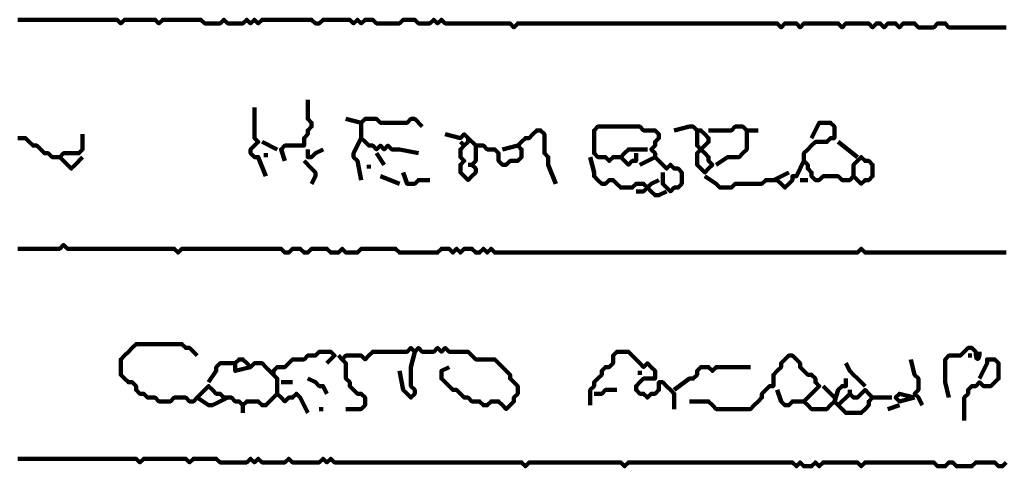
# Model space of a CAD drawing. Header units: metres. Extents: x 1959 to 4131, y 3282 to 4313.
# Tile 290 of 356: x 2431.48 to 2433.86, y 4295.63 to 4296.71. Entities that reach past the tile are written whole.
import ezdxf

# ---------------------------------------------------------------- set-up
doc = ezdxf.new("R2010")
doc.units = ezdxf.units.M
doc.layers.add('P', color=250, linetype='Continuous', lineweight=100)

msp = doc.modelspace()

# ---------------------------------------------------------------- linework, layer by layer
at = {"layer": 'P', "color": 0, "linetype": 'Continuous'}
for points in [[(2431.4725, 4296.7115), (2431.4817, 4296.7115), (2431.4909, 4296.7115), (2431.5002, 4296.7115), (2431.5094, 4296.7115), (2431.5186, 4296.7115), (2431.5279, 4296.7115), (2431.5371, 4296.7115), (2431.5463, 4296.7115), (2431.5556, 4296.7115), (2431.5648, 4296.7115), (2431.574, 4296.7115), (2431.5832, 4296.7115), (2431.5925, 4296.7115), (2431.6017, 4296.7115), (2431.6109, 4296.7115), (2431.6202, 4296.7115), (2431.6294, 4296.7115), (2431.6386, 4296.7115), (2431.6479, 4296.7115), (2431.6571, 4296.7115), (2431.6663, 4296.7115), (2431.6756, 4296.7115), (2431.6848, 4296.7115), (2431.694, 4296.7115), (2431.7032, 4296.7115), (2431.7125, 4296.7115), (2431.7217, 4296.7023), (2431.7309, 4296.7115), (2431.7402, 4296.7115), (2431.7494, 4296.7115), (2431.7586, 4296.7115), (2431.7679, 4296.7115), (2431.7771, 4296.7115), (2431.7863, 4296.7115), (2431.7956, 4296.7115), (2431.8048, 4296.7115), (2431.814, 4296.7023), (2431.8232, 4296.7115), (2431.8325, 4296.7115), (2431.8417, 4296.7115), (2431.8509, 4296.7115), (2431.8602, 4296.7115), (2431.8694, 4296.7115), (2431.8786, 4296.7115), (2431.8879, 4296.7115), (2431.8971, 4296.7115), (2431.9063, 4296.7115), (2431.9156, 4296.7115), (2431.9248, 4296.7023), (2431.934, 4296.7023), (2431.9432, 4296.7023), (2431.9525, 4296.7023), (2431.9617, 4296.7023), (2431.9709, 4296.7115), (2431.9802, 4296.7023), (2431.9894, 4296.7023), (2431.9986, 4296.7023), (2432.0079, 4296.7023), (2432.0171, 4296.7023), (2432.0263, 4296.7115), (2432.0356, 4296.7023), (2432.0448, 4296.7115), (2432.054, 4296.7023), (2432.0632, 4296.7115), (2432.0725, 4296.7115), (2432.0817, 4296.7115), (2432.0909, 4296.7115), (2432.1002, 4296.7115), (2432.1094, 4296.7115), (2432.1186, 4296.7115), (2432.1279, 4296.7115), (2432.1371, 4296.7115), (2432.1463, 4296.7115), (2432.1556, 4296.7115), (2432.1648, 4296.7115), (2432.174, 4296.7115), (2432.1832, 4296.7115), (2432.1925, 4296.7023), (2432.2017, 4296.7023), (2432.2109, 4296.7115), (2432.2202, 4296.7115), (2432.2294, 4296.7115), (2432.2386, 4296.7115), (2432.2479, 4296.7115), (2432.2571, 4296.7115), (2432.2663, 4296.7115), (2432.2756, 4296.7115), (2432.2848, 4296.7023), (2432.294, 4296.7115), (2432.3032, 4296.7023), (2432.3125, 4296.7115), (2432.3217, 4296.7115), (2432.3309, 4296.7115), (2432.3402, 4296.7023), (2432.3494, 4296.7023), (2432.3586, 4296.7023), (2432.3679, 4296.7023), (2432.3771, 4296.7023), (2432.3863, 4296.7023), (2432.3956, 4296.7023), (2432.4048, 4296.7115), (2432.414, 4296.7115), (2432.4232, 4296.7115), (2432.4325, 4296.7115), (2432.4417, 4296.7023), (2432.4509, 4296.7023), (2432.4602, 4296.7023), (2432.4694, 4296.7023), (2432.4786, 4296.7115), (2432.4879, 4296.7023), (2432.4971, 4296.7115), (2432.5063, 4296.7023), (2432.5156, 4296.7023), (2432.5248, 4296.7023), (2432.534, 4296.7023), (2432.5432, 4296.7023), (2432.5525, 4296.7023), (2432.5617, 4296.7023), (2432.5709, 4296.7023), (2432.5802, 4296.7023), (2432.5894, 4296.7023), (2432.5986, 4296.7023), (2432.6079, 4296.7023), (2432.6171, 4296.7023), (2432.6263, 4296.7023), (2432.6356, 4296.7023), (2432.6448, 4296.7023), (2432.654, 4296.7023), (2432.6632, 4296.7023), (2432.6725, 4296.693), (2432.6817, 4296.7023), (2432.6909, 4296.7023), (2432.7002, 4296.7023), (2432.7094, 4296.7023), (2432.7186, 4296.7023), (2432.7279, 4296.7023), (2432.7371, 4296.7023), (2432.7463, 4296.7023), (2432.7556, 4296.7023), (2432.7648, 4296.7023), (2432.774, 4296.7023), (2432.7832, 4296.7023), (2432.7925, 4296.7023), (2432.8017, 4296.7023), (2432.8109, 4296.7023), (2432.8202, 4296.7023), (2432.8294, 4296.7023), (2432.8386, 4296.7023), (2432.8479, 4296.7023), (2432.8571, 4296.7023), (2432.8663, 4296.7023), (2432.8756, 4296.7023), (2432.8848, 4296.7023), (2432.894, 4296.7023), (2432.9032, 4296.7023), (2432.9125, 4296.7023), (2432.9217, 4296.7023), (2432.9309, 4296.7023), (2432.9402, 4296.7023), (2432.9494, 4296.7023), (2432.9586, 4296.7023), (2432.9679, 4296.7023), (2432.9771, 4296.7023), (2432.9863, 4296.7023), (2432.9956, 4296.7023), (2433.0048, 4296.7023), (2433.014, 4296.7023), (2433.0232, 4296.7023), (2433.0325, 4296.7023), (2433.0417, 4296.7023), (2433.0509, 4296.7023), (2433.0602, 4296.7023), (2433.0694, 4296.7023), (2433.0786, 4296.7023), (2433.0879, 4296.7023), (2433.0971, 4296.7023), (2433.1063, 4296.7023), (2433.1156, 4296.7023), (2433.1248, 4296.7023), (2433.134, 4296.7023), (2433.1432, 4296.7023), (2433.1525, 4296.7023), (2433.1617, 4296.7023), (2433.1709, 4296.7023), (2433.1802, 4296.7023), (2433.1894, 4296.7023), (2433.1986, 4296.7023), (2433.2079, 4296.7023), (2433.2171, 4296.7023), (2433.2263, 4296.7023), (2433.2356, 4296.7023), (2433.2448, 4296.7023), (2433.254, 4296.7023), (2433.2632, 4296.7023), (2433.2725, 4296.7023), (2433.2817, 4296.7023), (2433.2909, 4296.7023), (2433.3002, 4296.7023), (2433.3094, 4296.7023), (2433.3186, 4296.693), (2433.3279, 4296.7023), (2433.3371, 4296.7023), (2433.3463, 4296.7023), (2433.3556, 4296.7023), (2433.3648, 4296.693), (2433.374, 4296.7023), (2433.3832, 4296.7023), (2433.3925, 4296.7023), (2433.4017, 4296.7023), (2433.4109, 4296.7023), (2433.4202, 4296.7023), (2433.4294, 4296.7023), (2433.4386, 4296.7023), (2433.4479, 4296.7023), (2433.4571, 4296.7023), (2433.4663, 4296.693), (2433.4756, 4296.7023), (2433.4848, 4296.7023), (2433.494, 4296.7023), (2433.5032, 4296.7023), (2433.5125, 4296.7023), (2433.5217, 4296.7023), (2433.5309, 4296.7023), (2433.5402, 4296.693), (2433.5494, 4296.7023), (2433.5586, 4296.7023), (2433.5679, 4296.693), (2433.5771, 4296.7023), (2433.5863, 4296.7023), (2433.5956, 4296.7023), (2433.6048, 4296.693), (2433.614, 4296.7023), (2433.6232, 4296.7023), (2433.6325, 4296.7023), (2433.6417, 4296.7023), (2433.6509, 4296.693), (2433.6602, 4296.693), (2433.6694, 4296.693), (2433.6786, 4296.693), (2433.6879, 4296.693), (2433.6971, 4296.7023), (2433.7063, 4296.7023), (2433.7156, 4296.7023), (2433.7248, 4296.693), (2433.734, 4296.693), (2433.7432, 4296.693), (2433.7525, 4296.693), (2433.7617, 4296.693), (2433.7709, 4296.693), (2433.7802, 4296.693), (2433.7894, 4296.693), (2433.7986, 4296.693), (2433.8079, 4296.693), (2433.8171, 4296.693), (2433.8263, 4296.693), (2433.8356, 4296.693), (2433.8448, 4296.693), (2433.854, 4296.693), (2433.8632, 4296.693)], [(2432.174, 4296.5176), (2432.174, 4296.4807), (2432.174, 4296.4715), (2432.1832, 4296.4623), (2432.1832, 4296.453), (2432.174, 4296.4438), (2432.174, 4296.4346), (2432.1648, 4296.4253), (2432.1648, 4296.4161), (2432.1648, 4296.4069), (2432.1556, 4296.4069), (2432.1463, 4296.4069), (2432.1371, 4296.4069), (2432.1279, 4296.4069), (2432.1186, 4296.4069), (2432.1094, 4296.3976), (2432.1186, 4296.3699)], [(2432.0448, 4296.4992), (2432.0448, 4296.4623), (2432.0448, 4296.453), (2432.0448, 4296.4438), (2432.0448, 4296.4346), (2432.0448, 4296.4253), (2432.054, 4296.4161), (2432.0448, 4296.4069), (2432.0356, 4296.3976), (2432.0356, 4296.3884), (2432.0448, 4296.3792), (2432.054, 4296.3792), (2432.0725, 4296.333)], [(2432.2663, 4296.4715), (2432.3032, 4296.4623), (2432.3125, 4296.4715), (2432.3217, 4296.4715), (2432.3309, 4296.4715), (2432.3402, 4296.4715), (2432.3494, 4296.4623), (2432.3586, 4296.4623), (2432.3679, 4296.4623), (2432.3771, 4296.4623), (2432.3863, 4296.4623), (2432.3956, 4296.4623), (2432.4048, 4296.4623), (2432.414, 4296.4623), (2432.4232, 4296.4715), (2432.4325, 4296.4715), (2432.4509, 4296.453)], [(2432.3032, 4296.4623), (2432.3032, 4296.4253), (2432.3125, 4296.4161), (2432.3217, 4296.4069), (2432.3309, 4296.4069), (2432.3402, 4296.3976), (2432.3494, 4296.4069), (2432.3586, 4296.3976), (2432.3679, 4296.4069), (2432.3771, 4296.3976), (2432.3863, 4296.3976), (2432.3956, 4296.3976), (2432.4417, 4296.3884)], [(2433.3925, 4296.4253), (2433.4109, 4296.4623), (2433.4202, 4296.4623), (2433.4294, 4296.4623), (2433.4386, 4296.4623), (2433.4479, 4296.453), (2433.4479, 4296.4438), (2433.4479, 4296.4346), (2433.4479, 4296.4253), (2433.4386, 4296.4253), (2433.4294, 4296.4161), (2433.4202, 4296.4161), (2433.4109, 4296.4161), (2433.4017, 4296.4161), (2433.3925, 4296.4069), (2433.3832, 4296.3976), (2433.374, 4296.3884), (2433.374, 4296.3792), (2433.374, 4296.3699), (2433.3832, 4296.3607), (2433.3832, 4296.3515), (2433.3925, 4296.3423), (2433.3925, 4296.333), (2433.4017, 4296.3238), (2433.4109, 4296.3238), (2433.4202, 4296.333), (2433.4294, 4296.333), (2433.4386, 4296.333), (2433.4479, 4296.333), (2433.4571, 4296.333), (2433.4663, 4296.3238), (2433.4756, 4296.3238), (2433.4848, 4296.3238), (2433.494, 4296.333), (2433.5032, 4296.3238), (2433.5125, 4296.3146), (2433.5217, 4296.3238), (2433.5309, 4296.3238), (2433.5402, 4296.333), (2433.5402, 4296.3423), (2433.5402, 4296.3515), (2433.5402, 4296.3607), (2433.5309, 4296.3699), (2433.5217, 4296.3699), (2433.5125, 4296.3792), (2433.5032, 4296.3699), (2433.494, 4296.3607), (2433.494, 4296.3515), (2433.494, 4296.333)], [(2432.5063, 4296.4346), (2432.5432, 4296.4253), (2432.5525, 4296.4346), (2432.5617, 4296.4253), (2432.5617, 4296.4161), (2432.5525, 4296.4069), (2432.5432, 4296.3976), (2432.5432, 4296.3884), (2432.5432, 4296.3792), (2432.5525, 4296.3699), (2432.5432, 4296.3607), (2432.5432, 4296.3515), (2432.5432, 4296.3423), (2432.5525, 4296.333), (2432.5617, 4296.3238), (2432.5709, 4296.333), (2432.5802, 4296.3423), (2432.5802, 4296.3515), (2432.5709, 4296.3607), (2432.5802, 4296.3699), (2432.5802, 4296.3792), (2432.5802, 4296.3884), (2432.5802, 4296.3976), (2432.5802, 4296.4069), (2432.5894, 4296.4069), (2432.5986, 4296.4069), (2432.6079, 4296.3976), (2432.6171, 4296.3976), (2432.6263, 4296.3976), (2432.6356, 4296.3884), (2432.6356, 4296.3792), (2432.6356, 4296.3699), (2432.6448, 4296.3607), (2432.654, 4296.3607), (2432.6632, 4296.3699), (2432.6725, 4296.3699), (2432.6817, 4296.3699), (2432.6909, 4296.3792), (2432.6909, 4296.3884), (2432.6909, 4296.3976), (2432.6817, 4296.4069), (2432.6909, 4296.4161), (2432.7002, 4296.4253), (2432.7094, 4296.4253), (2432.7186, 4296.4346), (2432.7279, 4296.4438), (2432.7371, 4296.4438), (2432.7463, 4296.4346), (2432.7463, 4296.4253), (2432.7463, 4296.4161), (2432.7463, 4296.4069), (2432.7463, 4296.3976), (2432.7463, 4296.3884), (2432.7556, 4296.3792), (2432.7556, 4296.3699), (2432.7556, 4296.3607), (2432.774, 4296.3146)], [(2432.9956, 4296.3976), (2432.9586, 4296.3976), (2432.9494, 4296.3976), (2432.9402, 4296.3884), (2432.9309, 4296.3792), (2432.9217, 4296.3792), (2432.9125, 4296.3792), (2432.9032, 4296.3699), (2432.894, 4296.3792), (2432.8848, 4296.3792), (2432.8756, 4296.3792), (2432.8663, 4296.3884), (2432.8663, 4296.3976), (2432.8663, 4296.4069), (2432.8663, 4296.4161), (2432.8663, 4296.4253), (2432.8663, 4296.4346), (2432.8663, 4296.4438), (2432.8756, 4296.453), (2432.8848, 4296.453), (2432.894, 4296.453), (2432.9032, 4296.453), (2432.9125, 4296.453), (2432.9217, 4296.453), (2432.9309, 4296.453), (2432.9402, 4296.453), (2432.9494, 4296.453), (2432.9586, 4296.453), (2432.9679, 4296.453), (2432.9771, 4296.453), (2432.9863, 4296.4438), (2432.9956, 4296.4438), (2433.0048, 4296.4438), (2433.014, 4296.4438), (2433.0232, 4296.4346), (2433.0232, 4296.4253), (2433.014, 4296.4161), (2433.014, 4296.4069), (2433.0048, 4296.3976), (2433.014, 4296.3884), (2433.014, 4296.3792), (2433.0232, 4296.3699), (2433.0325, 4296.3607), (2433.0417, 4296.3515), (2433.0509, 4296.3607), (2433.0602, 4296.3515), (2433.0694, 4296.3515), (2433.0786, 4296.3423), (2433.0786, 4296.333), (2433.0786, 4296.3238), (2433.0786, 4296.3146), (2433.0694, 4296.3053), (2433.0602, 4296.3053), (2433.0509, 4296.2961), (2433.0417, 4296.3053), (2433.0325, 4296.3146), (2433.0325, 4296.3423)], [(2433.0602, 4296.4438), (2433.0971, 4296.453), (2433.1063, 4296.453), (2433.1156, 4296.4438), (2433.1248, 4296.4438), (2433.134, 4296.4346), (2433.1432, 4296.4253), (2433.1432, 4296.4161), (2433.134, 4296.4069), (2433.1248, 4296.3976), (2433.1156, 4296.3884), (2433.1156, 4296.3792), (2433.1156, 4296.3699), (2433.1156, 4296.3607), (2433.1248, 4296.3515), (2433.134, 4296.3423), (2433.1432, 4296.3515), (2433.1525, 4296.3607), (2433.1432, 4296.3699), (2433.1432, 4296.3792), (2433.134, 4296.3884), (2433.1248, 4296.3976), (2433.1156, 4296.4069), (2433.1156, 4296.4161), (2433.1156, 4296.4438)], [(2433.1432, 4296.4438), (2433.1802, 4296.4438), (2433.1894, 4296.4438), (2433.1986, 4296.4438), (2433.2079, 4296.453), (2433.2171, 4296.453), (2433.2263, 4296.453), (2433.2356, 4296.4438), (2433.2632, 4296.4438)], [(2433.2356, 4296.4438), (2433.2356, 4296.4069), (2433.2356, 4296.3976), (2433.2263, 4296.3884), (2433.2171, 4296.3792), (2433.2079, 4296.3792), (2433.1986, 4296.3792), (2433.1894, 4296.3792), (2433.1617, 4296.3607)], [(2431.4725, 4296.4253), (2431.4817, 4296.4253), (2431.4909, 4296.4253), (2431.5002, 4296.4161), (2431.5094, 4296.4069), (2431.5186, 4296.4069), (2431.5279, 4296.3976), (2431.5371, 4296.3884), (2431.5463, 4296.3884), (2431.5556, 4296.3792), (2431.5648, 4296.3792), (2431.574, 4296.3792), (2431.5832, 4296.3884), (2431.5925, 4296.3884), (2431.6017, 4296.3884), (2431.6109, 4296.3884), (2431.6202, 4296.3884), (2431.6294, 4296.3976), (2431.6294, 4296.4346)], [(2432.0632, 4296.4161), (2432.1002, 4296.3976)], [(2432.3032, 4296.4253), (2432.2848, 4296.3884), (2432.2848, 4296.3792), (2432.294, 4296.3699), (2432.3032, 4296.3238)], [(2432.5432, 4296.4161), (2432.5525, 4296.4069)], [(2432.5617, 4296.4253), (2432.5802, 4296.4069)], [(2433.4571, 4296.4161), (2433.5032, 4296.3792)], [(2432.174, 4296.3976), (2432.174, 4296.3792), (2432.1832, 4296.3792), (2432.1925, 4296.3884), (2432.2109, 4296.3976)], [(2432.6448, 4296.3976), (2432.6817, 4296.4069)], [(2431.574, 4296.3792), (2431.5925, 4296.3607), (2431.6017, 4296.3515), (2431.6109, 4296.3607), (2431.6294, 4296.3792)], [(2432.0725, 4296.3884), (2432.0725, 4296.3792)], [(2432.1648, 4296.3699), (2432.1832, 4296.3515), (2432.1925, 4296.3423), (2432.1925, 4296.333), (2432.1832, 4296.3146)], [(2432.3402, 4296.3884), (2432.3586, 4296.3607)], [(2432.8571, 4296.3792), (2432.8663, 4296.3423), (2432.8663, 4296.333), (2432.8756, 4296.3238), (2432.8848, 4296.3146), (2432.894, 4296.3146), (2432.9032, 4296.3238), (2432.9125, 4296.3238), (2432.9217, 4296.3146), (2432.9309, 4296.3053), (2432.9402, 4296.3053), (2432.9494, 4296.3053), (2432.9586, 4296.3053), (2432.9679, 4296.3146), (2432.9771, 4296.3146), (2432.9863, 4296.3146), (2432.9956, 4296.3053), (2433.0048, 4296.2961), (2433.014, 4296.2869), (2433.0232, 4296.2869), (2433.0417, 4296.2961)], [(2432.9679, 4296.3884), (2432.9679, 4296.3699), (2432.9586, 4296.3699), (2432.9494, 4296.3607), (2432.9309, 4296.3792)], [(2433.014, 4296.3792), (2432.9771, 4296.3607)], [(2433.374, 4296.3699), (2433.3556, 4296.333), (2433.3463, 4296.333), (2433.3463, 4296.3238), (2433.3371, 4296.3146), (2433.3279, 4296.3053), (2433.3186, 4296.3146), (2433.3094, 4296.3238), (2433.3002, 4296.3238), (2433.2909, 4296.3238), (2433.2817, 4296.3238), (2433.2725, 4296.3146), (2433.2632, 4296.3146), (2433.254, 4296.3146), (2433.2448, 4296.3146), (2433.2356, 4296.3146), (2433.2263, 4296.3146), (2433.2171, 4296.3146), (2433.2079, 4296.3146), (2433.1986, 4296.3053), (2433.1894, 4296.3053), (2433.1802, 4296.3053), (2433.1709, 4296.3053), (2433.1617, 4296.3146), (2433.134, 4296.333)], [(2432.3217, 4296.3607), (2432.3217, 4296.3515)], [(2432.5617, 4296.3607), (2432.5709, 4296.3607)], [(2432.3494, 4296.333), (2432.3956, 4296.3146)], [(2432.4048, 4296.3423), (2432.414, 4296.3146), (2432.4232, 4296.3146), (2432.4325, 4296.3146), (2432.4417, 4296.3238), (2432.4509, 4296.3238), (2432.4694, 4296.3238)], [(2432.9679, 4296.2961), (2432.9863, 4296.2961), (2432.9956, 4296.3053), (2433.0048, 4296.3146), (2433.0232, 4296.3238)], [(2433.3002, 4296.3238), (2433.3371, 4296.3423)], [(2433.3648, 4296.3238), (2433.3832, 4296.3238)], [(2431.4725, 4296.1576), (2431.4817, 4296.1576), (2431.4909, 4296.1576), (2431.5002, 4296.1576), (2431.5094, 4296.1576), (2431.5186, 4296.1576), (2431.5279, 4296.1576), (2431.5371, 4296.1576), (2431.5463, 4296.1576), (2431.5556, 4296.1576), (2431.5648, 4296.1576), (2431.574, 4296.1576), (2431.5832, 4296.1669), (2431.5925, 4296.1576), (2431.6017, 4296.1576), (2431.6109, 4296.1576), (2431.6202, 4296.1576), (2431.6294, 4296.1576), (2431.6386, 4296.1576), (2431.6479, 4296.1576), (2431.6571, 4296.1576), (2431.6663, 4296.1576), (2431.6756, 4296.1576), (2431.6848, 4296.1576), (2431.694, 4296.1576), (2431.7032, 4296.1576), (2431.7125, 4296.1576), (2431.7217, 4296.1576), (2431.7309, 4296.1576), (2431.7402, 4296.1576), (2431.7494, 4296.1576), (2431.7586, 4296.1576), (2431.7679, 4296.1576), (2431.7771, 4296.1576), (2431.7863, 4296.1576), (2431.7956, 4296.1576), (2431.8048, 4296.1576), (2431.814, 4296.1576), (2431.8232, 4296.1576), (2431.8325, 4296.1576), (2431.8417, 4296.1576), (2431.8509, 4296.1576), (2431.8602, 4296.1484), (2431.8694, 4296.1576), (2431.8786, 4296.1576), (2431.8879, 4296.1576), (2431.8971, 4296.1576), (2431.9063, 4296.1576), (2431.9156, 4296.1576), (2431.9248, 4296.1576), (2431.934, 4296.1576), (2431.9432, 4296.1576), (2431.9525, 4296.1576), (2431.9617, 4296.1576), (2431.9709, 4296.1576), (2431.9802, 4296.1576), (2431.9894, 4296.1576), (2431.9986, 4296.1576), (2432.0079, 4296.1576), (2432.0171, 4296.1576), (2432.0263, 4296.1576), (2432.0356, 4296.1576), (2432.0448, 4296.1576), (2432.054, 4296.1576), (2432.0632, 4296.1576), (2432.0725, 4296.1576), (2432.0817, 4296.1576), (2432.0909, 4296.1576), (2432.1002, 4296.1576), (2432.1094, 4296.1576), (2432.1186, 4296.1484), (2432.1279, 4296.1484), (2432.1371, 4296.1576), (2432.1463, 4296.1576), (2432.1556, 4296.1576), (2432.1648, 4296.1484), (2432.174, 4296.1484), (2432.1832, 4296.1576), (2432.1925, 4296.1576), (2432.2017, 4296.1576), (2432.2109, 4296.1576), (2432.2202, 4296.1576), (2432.2294, 4296.1484), (2432.2386, 4296.1484), (2432.2479, 4296.1484), (2432.2571, 4296.1576), (2432.2663, 4296.1484), (2432.2756, 4296.1484), (2432.2848, 4296.1484), (2432.294, 4296.1484), (2432.3032, 4296.1576), (2432.3125, 4296.1576), (2432.3217, 4296.1576), (2432.3309, 4296.1576), (2432.3402, 4296.1576), (2432.3494, 4296.1576), (2432.3586, 4296.1576), (2432.3679, 4296.1576), (2432.3771, 4296.1576), (2432.3863, 4296.1576), (2432.3956, 4296.1484), (2432.4048, 4296.1484), (2432.414, 4296.1484), (2432.4232, 4296.1484), (2432.4325, 4296.1484), (2432.4417, 4296.1484), (2432.4509, 4296.1484), (2432.4602, 4296.1484), (2432.4694, 4296.1484), (2432.4786, 4296.1484), (2432.4879, 4296.1484), (2432.4971, 4296.1576), (2432.5063, 4296.1576), (2432.5156, 4296.1576), (2432.5248, 4296.1484), (2432.534, 4296.1576), (2432.5432, 4296.1484), (2432.5525, 4296.1576), (2432.5617, 4296.1576), (2432.5709, 4296.1576), (2432.5802, 4296.1484), (2432.5894, 4296.1484), (2432.5986, 4296.1576), (2432.6079, 4296.1484), (2432.6171, 4296.1576), (2432.6263, 4296.1484), (2432.6356, 4296.1484), (2432.6448, 4296.1484), (2432.654, 4296.1484), (2432.6632, 4296.1484), (2432.6725, 4296.1484), (2432.6817, 4296.1484), (2432.6909, 4296.1484), (2432.7002, 4296.1484), (2432.7094, 4296.1484), (2432.7186, 4296.1484), (2432.7279, 4296.1484), (2432.7371, 4296.1484), (2432.7463, 4296.1484), (2432.7556, 4296.1484), (2432.7648, 4296.1484), (2432.774, 4296.1484), (2432.7832, 4296.1484), (2432.7925, 4296.1484), (2432.8017, 4296.1484), (2432.8109, 4296.1484), (2432.8202, 4296.1484), (2432.8294, 4296.1484), (2432.8386, 4296.1484), (2432.8479, 4296.1484), (2432.8571, 4296.1484), (2432.8663, 4296.1484), (2432.8756, 4296.1484), (2432.8848, 4296.1484), (2432.894, 4296.1484), (2432.9032, 4296.1484), (2432.9125, 4296.1484), (2432.9217, 4296.1484), (2432.9309, 4296.1484), (2432.9402, 4296.1484), (2432.9494, 4296.1484), (2432.9586, 4296.1484), (2432.9679, 4296.1484), (2432.9771, 4296.1484), (2432.9863, 4296.1484), (2432.9956, 4296.1484), (2433.0048, 4296.1484), (2433.014, 4296.1484), (2433.0232, 4296.1484), (2433.0325, 4296.1484), (2433.0417, 4296.1484), (2433.0509, 4296.1484), (2433.0602, 4296.1484), (2433.0694, 4296.1484), (2433.0786, 4296.1484), (2433.0879, 4296.1484), (2433.0971, 4296.1484), (2433.1063, 4296.1484), (2433.1156, 4296.1484), (2433.1248, 4296.1484), (2433.134, 4296.1484), (2433.1432, 4296.1484), (2433.1525, 4296.1484), (2433.1617, 4296.1484), (2433.1709, 4296.1484), (2433.1802, 4296.1484), (2433.1894, 4296.1484), (2433.1986, 4296.1484), (2433.2079, 4296.1484), (2433.2171, 4296.1484), (2433.2263, 4296.1484), (2433.2356, 4296.1484), (2433.2448, 4296.1484), (2433.254, 4296.1484), (2433.2632, 4296.1484), (2433.2725, 4296.1484), (2433.2817, 4296.1484), (2433.2909, 4296.1484), (2433.3002, 4296.1484), (2433.3094, 4296.1484), (2433.3186, 4296.1484), (2433.3279, 4296.1484), (2433.3371, 4296.1484), (2433.3463, 4296.1484), (2433.3556, 4296.1484), (2433.3648, 4296.1484), (2433.374, 4296.1484), (2433.3832, 4296.1484), (2433.3925, 4296.1484), (2433.4017, 4296.1484), (2433.4109, 4296.1484), (2433.4202, 4296.1484), (2433.4294, 4296.1484), (2433.4386, 4296.1484), (2433.4479, 4296.1484), (2433.4571, 4296.1484), (2433.4663, 4296.1484), (2433.4756, 4296.1484), (2433.4848, 4296.1484), (2433.494, 4296.1484), (2433.5032, 4296.1484), (2433.5125, 4296.1576), (2433.5217, 4296.1484), (2433.5309, 4296.1484), (2433.5402, 4296.1484), (2433.5494, 4296.1484), (2433.5586, 4296.1484), (2433.5679, 4296.1484), (2433.5771, 4296.1484), (2433.5863, 4296.1484), (2433.5956, 4296.1484), (2433.6048, 4296.1484), (2433.614, 4296.1484), (2433.6232, 4296.1484), (2433.6325, 4296.1484), (2433.6417, 4296.1484), (2433.6509, 4296.1484), (2433.6602, 4296.1484), (2433.6694, 4296.1484), (2433.6786, 4296.1484), (2433.6879, 4296.1484), (2433.6971, 4296.1484), (2433.7063, 4296.1484), (2433.7156, 4296.1484), (2433.7248, 4296.1484), (2433.734, 4296.1484), (2433.7432, 4296.1484), (2433.7525, 4296.1484), (2433.7617, 4296.1484), (2433.7709, 4296.1484), (2433.7802, 4296.1484), (2433.7894, 4296.1484), (2433.7986, 4296.1484), (2433.8079, 4296.1484), (2433.8171, 4296.1484), (2433.8263, 4296.1484), (2433.8356, 4296.1484), (2433.8448, 4296.1484), (2433.854, 4296.1484), (2433.8632, 4296.1484)], [(2432.174, 4295.7607), (2432.1556, 4295.7976), (2432.1463, 4295.8069), (2432.1371, 4295.7976), (2432.1279, 4295.7976), (2432.1186, 4295.7884), (2432.1094, 4295.7976), (2432.1002, 4295.8069), (2432.0909, 4295.7976), (2432.0817, 4295.7884), (2432.0725, 4295.7792), (2432.0632, 4295.7792), (2432.054, 4295.7884), (2432.0448, 4295.7884), (2432.0356, 4295.7884), (2432.0263, 4295.7884), (2432.0171, 4295.7792), (2432.0079, 4295.7884), (2431.9986, 4295.7884), (2431.9894, 4295.7976), (2431.9802, 4295.7976), (2431.9709, 4295.7976), (2431.9617, 4295.8069), (2431.9525, 4295.8069), (2431.9432, 4295.8161), (2431.934, 4295.8253), (2431.9248, 4295.8161), (2431.9156, 4295.8069), (2431.9063, 4295.7976), (2431.8971, 4295.7884), (2431.8879, 4295.7884), (2431.8786, 4295.7976), (2431.8694, 4295.7976), (2431.8602, 4295.7976), (2431.8509, 4295.7976), (2431.8417, 4295.7884), (2431.8325, 4295.7884), (2431.8232, 4295.7884), (2431.814, 4295.7884), (2431.8048, 4295.7976), (2431.7956, 4295.7976), (2431.7863, 4295.7976), (2431.7771, 4295.8069), (2431.7679, 4295.8069), (2431.7586, 4295.8161), (2431.7586, 4295.8253), (2431.7494, 4295.8346), (2431.7402, 4295.8346), (2431.7309, 4295.8438), (2431.7217, 4295.853), (2431.7217, 4295.8623), (2431.7217, 4295.8715), (2431.7217, 4295.8807), (2431.7217, 4295.8899), (2431.7309, 4295.8992), (2431.7402, 4295.9084), (2431.7494, 4295.9176), (2431.7586, 4295.9269), (2431.7679, 4295.9269), (2431.7771, 4295.9269), (2431.7863, 4295.9269), (2431.7956, 4295.9269), (2431.8048, 4295.9269), (2431.814, 4295.9269), (2431.8232, 4295.9269), (2431.8325, 4295.9269), (2431.8417, 4295.9269), (2431.8509, 4295.9269), (2431.8602, 4295.9269), (2431.8694, 4295.9269), (2431.8786, 4295.9176), (2431.8879, 4295.9176), (2431.9063, 4295.8992)], [(2432.2663, 4295.7699), (2432.3032, 4295.7699), (2432.3125, 4295.7792), (2432.3125, 4295.7884), (2432.3125, 4295.7976), (2432.3032, 4295.8069), (2432.294, 4295.8069), (2432.2848, 4295.8161), (2432.2756, 4295.8253), (2432.2756, 4295.8346), (2432.2663, 4295.8438), (2432.2663, 4295.853), (2432.2663, 4295.8623), (2432.2663, 4295.8715), (2432.2663, 4295.8807), (2432.2571, 4295.8899), (2432.2663, 4295.8992), (2432.2756, 4295.8992), (2432.2848, 4295.8992), (2432.294, 4295.8992), (2432.3032, 4295.8992), (2432.3125, 4295.8899), (2432.3217, 4295.8992), (2432.3309, 4295.9084), (2432.3402, 4295.9084), (2432.3494, 4295.9084), (2432.3586, 4295.9084), (2432.3679, 4295.9084), (2432.3771, 4295.9084), (2432.3863, 4295.9084), (2432.3956, 4295.9084), (2432.4048, 4295.9084), (2432.414, 4295.9084), (2432.4232, 4295.9176), (2432.4325, 4295.9084), (2432.4417, 4295.9176), (2432.4509, 4295.9084), (2432.4602, 4295.9084), (2432.4694, 4295.9084), (2432.4786, 4295.9084), (2432.4879, 4295.9176), (2432.4971, 4295.9084), (2432.5063, 4295.9176), (2432.5156, 4295.9084), (2432.5248, 4295.9084), (2432.534, 4295.9084), (2432.5432, 4295.9084), (2432.5525, 4295.9084), (2432.5617, 4295.9084), (2432.5709, 4295.8992), (2432.5802, 4295.8899), (2432.5894, 4295.8899), (2432.5986, 4295.8899), (2432.6079, 4295.8899), (2432.6171, 4295.8899), (2432.6263, 4295.8899), (2432.6356, 4295.8807), (2432.6448, 4295.8715), (2432.654, 4295.8623), (2432.6632, 4295.853), (2432.6632, 4295.8438), (2432.6725, 4295.8346), (2432.6817, 4295.8253), (2432.6817, 4295.8161), (2432.6817, 4295.8069), (2432.6725, 4295.7976), (2432.6725, 4295.7884), (2432.6632, 4295.7792), (2432.654, 4295.7699), (2432.6448, 4295.7792), (2432.6356, 4295.7884), (2432.6263, 4295.7884), (2432.6171, 4295.7884), (2432.6079, 4295.7792), (2432.5986, 4295.7792), (2432.5894, 4295.7884), (2432.5802, 4295.7884), (2432.5709, 4295.7884), (2432.5617, 4295.7976), (2432.5525, 4295.7976), (2432.5432, 4295.8069), (2432.534, 4295.8161), (2432.5248, 4295.8161), (2432.5156, 4295.8253), (2432.5063, 4295.8346), (2432.4971, 4295.8438), (2432.4971, 4295.853), (2432.4971, 4295.8623), (2432.5156, 4295.8715)], [(2433.7248, 4295.7976), (2433.7156, 4295.8346), (2433.7156, 4295.8438), (2433.7156, 4295.853), (2433.7156, 4295.8623), (2433.7156, 4295.8715), (2433.7156, 4295.8807), (2433.7156, 4295.8899), (2433.7248, 4295.8992), (2433.734, 4295.8992), (2433.7432, 4295.8992), (2433.7525, 4295.8992), (2433.7617, 4295.9084), (2433.7709, 4295.9176), (2433.7802, 4295.9176), (2433.7894, 4295.9084), (2433.7894, 4295.9038), (2433.7894, 4295.9007), (2433.7909, 4295.8961), (2433.7925, 4295.8915), (2433.794, 4295.8915), (2433.7956, 4295.8915), (2433.7971, 4295.8961), (2433.7986, 4295.9007), (2433.7986, 4295.9038), (2433.7986, 4295.9084)], [(2432.1002, 4295.8069), (2432.1002, 4295.8438), (2432.0909, 4295.853), (2432.0909, 4295.8623), (2432.1002, 4295.8715), (2432.1094, 4295.8715), (2432.1186, 4295.8715), (2432.1279, 4295.8807), (2432.1371, 4295.8899), (2432.1463, 4295.8899), (2432.1556, 4295.8899), (2432.1648, 4295.8899), (2432.174, 4295.8992), (2432.1832, 4295.8992), (2432.1925, 4295.8992), (2432.2017, 4295.9084), (2432.2109, 4295.9084), (2432.2202, 4295.9084), (2432.2294, 4295.9084), (2432.2386, 4295.8992), (2432.2202, 4295.8807)], [(2432.2479, 4295.8992), (2432.2571, 4295.8899)], [(2432.4325, 4295.9084), (2432.4232, 4295.8715), (2432.4232, 4295.8623), (2432.4232, 4295.853), (2432.4232, 4295.8438), (2432.4232, 4295.8346), (2432.4232, 4295.8253), (2432.4325, 4295.8161), (2432.4325, 4295.8069), (2432.4232, 4295.7976), (2432.414, 4295.8069), (2432.4048, 4295.8161), (2432.3956, 4295.8623)], [(2432.8571, 4295.7792), (2432.8571, 4295.8161), (2432.8663, 4295.8253), (2432.8663, 4295.8346), (2432.8756, 4295.8438), (2432.8848, 4295.853), (2432.8848, 4295.8623), (2432.894, 4295.8715), (2432.9032, 4295.8715), (2432.9125, 4295.8807), (2432.9125, 4295.8899), (2432.9125, 4295.8992), (2432.9217, 4295.9084), (2432.9309, 4295.9084), (2432.9402, 4295.9084), (2432.9494, 4295.9084), (2432.9586, 4295.8992), (2432.9679, 4295.8899), (2432.9771, 4295.8807), (2432.9863, 4295.8715), (2432.9956, 4295.8807), (2433.0048, 4295.8715), (2433.014, 4295.8623), (2433.014, 4295.853), (2433.014, 4295.8438), (2433.0048, 4295.8438), (2432.9956, 4295.8438), (2432.9863, 4295.8438), (2432.9771, 4295.8346), (2432.9679, 4295.8253), (2432.9679, 4295.8161), (2432.9771, 4295.8069), (2432.9863, 4295.8069), (2432.9956, 4295.7976), (2433.0048, 4295.8069), (2433.014, 4295.8069), (2433.0232, 4295.8161), (2433.0232, 4295.8253), (2433.0232, 4295.8346), (2433.0325, 4295.8346), (2433.0417, 4295.8253), (2433.0509, 4295.8161), (2433.0602, 4295.8069), (2433.0602, 4295.7976), (2433.0602, 4295.7699)], [(2433.0971, 4295.7884), (2433.134, 4295.7884), (2433.1432, 4295.7884), (2433.1525, 4295.7792), (2433.1617, 4295.7699), (2433.1709, 4295.7699), (2433.1802, 4295.7699), (2433.1894, 4295.7699), (2433.1986, 4295.7699), (2433.2079, 4295.7699), (2433.2171, 4295.7699), (2433.2263, 4295.7699), (2433.2356, 4295.7699), (2433.2448, 4295.7699), (2433.254, 4295.7792), (2433.2632, 4295.7884), (2433.2725, 4295.7976), (2433.2725, 4295.8069), (2433.2817, 4295.8161), (2433.2909, 4295.8253), (2433.3002, 4295.8253), (2433.3002, 4295.8346), (2433.3002, 4295.8438), (2433.3002, 4295.853), (2433.3094, 4295.8623), (2433.3186, 4295.8715), (2433.3186, 4295.8807), (2433.3279, 4295.8899), (2433.3371, 4295.8992), (2433.3463, 4295.8992), (2433.3556, 4295.8899), (2433.3648, 4295.8807), (2433.3648, 4295.8715), (2433.374, 4295.8623), (2433.3832, 4295.853), (2433.3925, 4295.853), (2433.4017, 4295.8438), (2433.4017, 4295.8346), (2433.4109, 4295.8253), (2433.4017, 4295.8161), (2433.3925, 4295.8069), (2433.3832, 4295.7976), (2433.374, 4295.7884), (2433.3832, 4295.7792), (2433.3925, 4295.7699), (2433.4017, 4295.7699), (2433.4109, 4295.7699), (2433.4202, 4295.7699), (2433.4294, 4295.7699), (2433.4386, 4295.7792), (2433.4479, 4295.7884), (2433.4571, 4295.7792), (2433.4663, 4295.7699), (2433.4756, 4295.7607), (2433.4848, 4295.7607), (2433.494, 4295.7607), (2433.5032, 4295.7607), (2433.5125, 4295.7607), (2433.5217, 4295.7699), (2433.5309, 4295.7792), (2433.5309, 4295.7884), (2433.5402, 4295.7976), (2433.5309, 4295.8069), (2433.5217, 4295.8161), (2433.5125, 4295.8069), (2433.5032, 4295.7976), (2433.494, 4295.7976), (2433.4848, 4295.8069), (2433.4571, 4295.7792)], [(2433.7709, 4295.8992), (2433.7802, 4295.8992)], [(2431.934, 4295.8346), (2431.9525, 4295.8623), (2431.9525, 4295.8715), (2431.9617, 4295.8807), (2431.9709, 4295.8807), (2431.9802, 4295.8807), (2431.9986, 4295.8807)], [(2432.0356, 4295.8715), (2431.9986, 4295.8623), (2431.9986, 4295.8715), (2431.9986, 4295.8807), (2432.0079, 4295.8899), (2432.0171, 4295.8899), (2432.0263, 4295.8807), (2432.0356, 4295.8715), (2432.0448, 4295.8807), (2432.054, 4295.8807), (2432.0632, 4295.8807), (2432.0725, 4295.8715), (2432.0909, 4295.853)], [(2433.0602, 4295.8161), (2433.0971, 4295.8438), (2433.1063, 4295.8438), (2433.1156, 4295.853), (2433.1156, 4295.8623), (2433.1248, 4295.8715), (2433.134, 4295.8715), (2433.1432, 4295.8715), (2433.1525, 4295.8623), (2433.1617, 4295.8715), (2433.1709, 4295.8715), (2433.1802, 4295.8715), (2433.1894, 4295.8715), (2433.1986, 4295.8715), (2433.2079, 4295.8715), (2433.2171, 4295.8715), (2433.2448, 4295.8715)], [(2433.4756, 4295.8807), (2433.4848, 4295.8623), (2433.494, 4295.853), (2433.5032, 4295.8438), (2433.5217, 4295.8253)], [(2433.6325, 4295.8899), (2433.6417, 4295.853), (2433.6509, 4295.8438), (2433.6509, 4295.8346), (2433.6509, 4295.8253), (2433.6509, 4295.8161), (2433.6417, 4295.8069), (2433.6509, 4295.7976), (2433.6602, 4295.7792)], [(2433.7986, 4295.8438), (2433.8171, 4295.8807), (2433.8171, 4295.8899), (2433.8263, 4295.8899), (2433.8356, 4295.8899), (2433.8448, 4295.8807), (2433.8448, 4295.8715), (2433.8448, 4295.8623), (2433.8448, 4295.853), (2433.8448, 4295.8438), (2433.8356, 4295.8346), (2433.8263, 4295.8253), (2433.8171, 4295.8253), (2433.8079, 4295.8253), (2433.7986, 4295.8346), (2433.7894, 4295.8253), (2433.7802, 4295.8253), (2433.7709, 4295.8161), (2433.7709, 4295.8069), (2433.7617, 4295.7976), (2433.7617, 4295.7884), (2433.7617, 4295.7792), (2433.7617, 4295.7699), (2433.7617, 4295.7607), (2433.7617, 4295.7423)], [(2432.174, 4295.8438), (2432.1925, 4295.8346), (2432.2017, 4295.8253), (2432.2109, 4295.8253), (2432.2202, 4295.8069)], [(2432.9771, 4295.8623), (2432.9771, 4295.853)], [(2433.4756, 4295.8438), (2433.4756, 4295.8253), (2433.4663, 4295.8253), (2433.4571, 4295.8161), (2433.4479, 4295.7884)], [(2432.1094, 4295.8346), (2432.1371, 4295.8346)], [(2433.4202, 4295.8253), (2433.4479, 4295.7976)], [(2431.9063, 4295.7976), (2431.934, 4295.7792), (2431.9432, 4295.7792), (2431.9802, 4295.7976)], [(2432.8663, 4295.8069), (2432.8848, 4295.8069), (2432.894, 4295.8161), (2432.9032, 4295.8161), (2432.9217, 4295.8161)], [(2433.3094, 4295.8161), (2433.3186, 4295.7884), (2433.3279, 4295.7792), (2433.3371, 4295.7792), (2433.3463, 4295.7884), (2433.3556, 4295.7884), (2433.374, 4295.7884)], [(2433.4848, 4295.8161), (2433.4848, 4295.8069)], [(2433.5402, 4295.7976), (2433.5863, 4295.7976)], [(2433.6417, 4295.7976), (2433.6048, 4295.7884), (2433.5956, 4295.7976), (2433.6048, 4295.8069), (2433.6417, 4295.7976)], [(2432.0171, 4295.7792), (2432.0171, 4295.7607)], [(2433.5771, 4295.7699), (2433.6048, 4295.7792)], [(2432.2017, 4295.7699), (2432.2109, 4295.7699)], [(2431.4725, 4295.6499), (2431.4817, 4295.6499), (2431.4909, 4295.6499), (2431.5002, 4295.6499), (2431.5094, 4295.6499), (2431.5186, 4295.6499), (2431.5279, 4295.6499), (2431.5371, 4295.6499), (2431.5463, 4295.6499), (2431.5556, 4295.6499), (2431.5648, 4295.6499), (2431.574, 4295.6499), (2431.5832, 4295.6499), (2431.5925, 4295.6499), (2431.6017, 4295.6499), (2431.6109, 4295.6499), (2431.6202, 4295.6499), (2431.6294, 4295.6499), (2431.6386, 4295.6499), (2431.6479, 4295.6499), (2431.6571, 4295.6499), (2431.6663, 4295.6499), (2431.6756, 4295.6499), (2431.6848, 4295.6499), (2431.694, 4295.6499), (2431.7032, 4295.6499), (2431.7125, 4295.6499), (2431.7217, 4295.6499), (2431.7309, 4295.6499), (2431.7402, 4295.6499), (2431.7494, 4295.6499), (2431.7586, 4295.6499), (2431.7679, 4295.6407), (2431.7771, 4295.6499), (2431.7863, 4295.6499), (2431.7956, 4295.6499), (2431.8048, 4295.6499), (2431.814, 4295.6499), (2431.8232, 4295.6499), (2431.8325, 4295.6499), (2431.8417, 4295.6499), (2431.8509, 4295.6499), (2431.8602, 4295.6499), (2431.8694, 4295.6499), (2431.8786, 4295.6499), (2431.8879, 4295.6407), (2431.8971, 4295.6499), (2431.9063, 4295.6499), (2431.9156, 4295.6499), (2431.9248, 4295.6499), (2431.934, 4295.6499), (2431.9432, 4295.6499), (2431.9525, 4295.6499), (2431.9617, 4295.6407), (2431.9709, 4295.6407), (2431.9802, 4295.6407), (2431.9894, 4295.6407), (2431.9986, 4295.6407), (2432.0079, 4295.6407), (2432.0171, 4295.6407), (2432.0263, 4295.6407), (2432.0356, 4295.6499), (2432.0448, 4295.6407), (2432.054, 4295.6499), (2432.0632, 4295.6407), (2432.0725, 4295.6407), (2432.0817, 4295.6407), (2432.0909, 4295.6407), (2432.1002, 4295.6407), (2432.1094, 4295.6407), (2432.1186, 4295.6407), (2432.1279, 4295.6499), (2432.1371, 4295.6407), (2432.1463, 4295.6407), (2432.1556, 4295.6407), (2432.1648, 4295.6407), (2432.174, 4295.6407), (2432.1832, 4295.6407), (2432.1925, 4295.6407), (2432.2017, 4295.6407), (2432.2109, 4295.6499), (2432.2202, 4295.6407), (2432.2294, 4295.6499), (2432.2386, 4295.6407), (2432.2479, 4295.6407), (2432.2571, 4295.6407), (2432.2663, 4295.6407), (2432.2756, 4295.6407), (2432.2848, 4295.6407), (2432.294, 4295.6407), (2432.3032, 4295.6407), (2432.3125, 4295.6407), (2432.3217, 4295.6407), (2432.3309, 4295.6407), (2432.3402, 4295.6407), (2432.3494, 4295.6407), (2432.3586, 4295.6407), (2432.3679, 4295.6407), (2432.3771, 4295.6407), (2432.3863, 4295.6407), (2432.3956, 4295.6407), (2432.4048, 4295.6407), (2432.414, 4295.6407), (2432.4232, 4295.6407), (2432.4325, 4295.6407), (2432.4417, 4295.6407), (2432.4509, 4295.6407), (2432.4602, 4295.6407), (2432.4694, 4295.6407), (2432.4786, 4295.6407), (2432.4879, 4295.6407), (2432.4971, 4295.6407), (2432.5063, 4295.6407), (2432.5156, 4295.6407), (2432.5248, 4295.6407), (2432.534, 4295.6407), (2432.5432, 4295.6407), (2432.5525, 4295.6407), (2432.5617, 4295.6407), (2432.5709, 4295.6407), (2432.5802, 4295.6407), (2432.5894, 4295.6407), (2432.5986, 4295.6407), (2432.6079, 4295.6407), (2432.6171, 4295.6407), (2432.6263, 4295.6407), (2432.6356, 4295.6407), (2432.6448, 4295.6407), (2432.654, 4295.6407), (2432.6632, 4295.6407), (2432.6725, 4295.6407), (2432.6817, 4295.6407), (2432.6909, 4295.6407), (2432.7002, 4295.6315), (2432.7094, 4295.6407), (2432.7186, 4295.6407), (2432.7279, 4295.6407), (2432.7371, 4295.6407), (2432.7463, 4295.6407), (2432.7556, 4295.6407), (2432.7648, 4295.6407), (2432.774, 4295.6407), (2432.7832, 4295.6407), (2432.7925, 4295.6407), (2432.8017, 4295.6407), (2432.8109, 4295.6407), (2432.8202, 4295.6407), (2432.8294, 4295.6407), (2432.8386, 4295.6407), (2432.8479, 4295.6407), (2432.8571, 4295.6407), (2432.8663, 4295.6407), (2432.8756, 4295.6407), (2432.8848, 4295.6407), (2432.894, 4295.6407), (2432.9032, 4295.6407), (2432.9125, 4295.6407), (2432.9217, 4295.6407), (2432.9309, 4295.6407), (2432.9402, 4295.6315), (2432.9494, 4295.6407), (2432.9586, 4295.6407), (2432.9679, 4295.6407), (2432.9771, 4295.6407), (2432.9863, 4295.6407), (2432.9956, 4295.6407), (2433.0048, 4295.6407), (2433.014, 4295.6407), (2433.0232, 4295.6407), (2433.0325, 4295.6407), (2433.0417, 4295.6407), (2433.0509, 4295.6407), (2433.0602, 4295.6407), (2433.0694, 4295.6407), (2433.0786, 4295.6407), (2433.0879, 4295.6407), (2433.0971, 4295.6407), (2433.1063, 4295.6407), (2433.1156, 4295.6407), (2433.1248, 4295.6407), (2433.134, 4295.6407), (2433.1432, 4295.6407), (2433.1525, 4295.6407), (2433.1617, 4295.6407), (2433.1709, 4295.6407), (2433.1802, 4295.6407), (2433.1894, 4295.6407), (2433.1986, 4295.6407), (2433.2079, 4295.6407), (2433.2171, 4295.6407), (2433.2263, 4295.6407), (2433.2356, 4295.6407), (2433.2448, 4295.6407), (2433.254, 4295.6407), (2433.2632, 4295.6407), (2433.2725, 4295.6407), (2433.2817, 4295.6407), (2433.2909, 4295.6407), (2433.3002, 4295.6407), (2433.3094, 4295.6407), (2433.3186, 4295.6407), (2433.3279, 4295.6407), (2433.3371, 4295.6407), (2433.3463, 4295.6407), (2433.3556, 4295.6315), (2433.3648, 4295.6407), (2433.374, 4295.6315), (2433.3832, 4295.6315), (2433.3925, 4295.6315), (2433.4017, 4295.6407), (2433.4109, 4295.6315), (2433.4202, 4295.6407), (2433.4294, 4295.6407), (2433.4386, 4295.6407), (2433.4479, 4295.6407), (2433.4571, 4295.6407), (2433.4663, 4295.6407), (2433.4756, 4295.6407), (2433.4848, 4295.6407), (2433.494, 4295.6407), (2433.5032, 4295.6407), (2433.5125, 4295.6315), (2433.5217, 4295.6407), (2433.5309, 4295.6407), (2433.5402, 4295.6407), (2433.5494, 4295.6407), (2433.5586, 4295.6407), (2433.5679, 4295.6407), (2433.5771, 4295.6407), (2433.5863, 4295.6407), (2433.5956, 4295.6407), (2433.6048, 4295.6407), (2433.614, 4295.6407), (2433.6232, 4295.6407), (2433.6325, 4295.6407), (2433.6417, 4295.6407), (2433.6509, 4295.6407), (2433.6602, 4295.6407), (2433.6694, 4295.6407), (2433.6786, 4295.6407), (2433.6879, 4295.6407), (2433.6971, 4295.6315), (2433.7063, 4295.6315), (2433.7156, 4295.6315), (2433.7248, 4295.6407), (2433.734, 4295.6407), (2433.7432, 4295.6315), (2433.7525, 4295.6315), (2433.7617, 4295.6315), (2433.7709, 4295.6315), (2433.7802, 4295.6315), (2433.7894, 4295.6407), (2433.7986, 4295.6407), (2433.8079, 4295.6407), (2433.8171, 4295.6407), (2433.8263, 4295.6407), (2433.8356, 4295.6407), (2433.8448, 4295.6315), (2433.854, 4295.6315), (2433.8632, 4295.6407)]]:
    msp.add_lwpolyline(points, dxfattribs=at)

doc.saveas('drawing.dxf')
